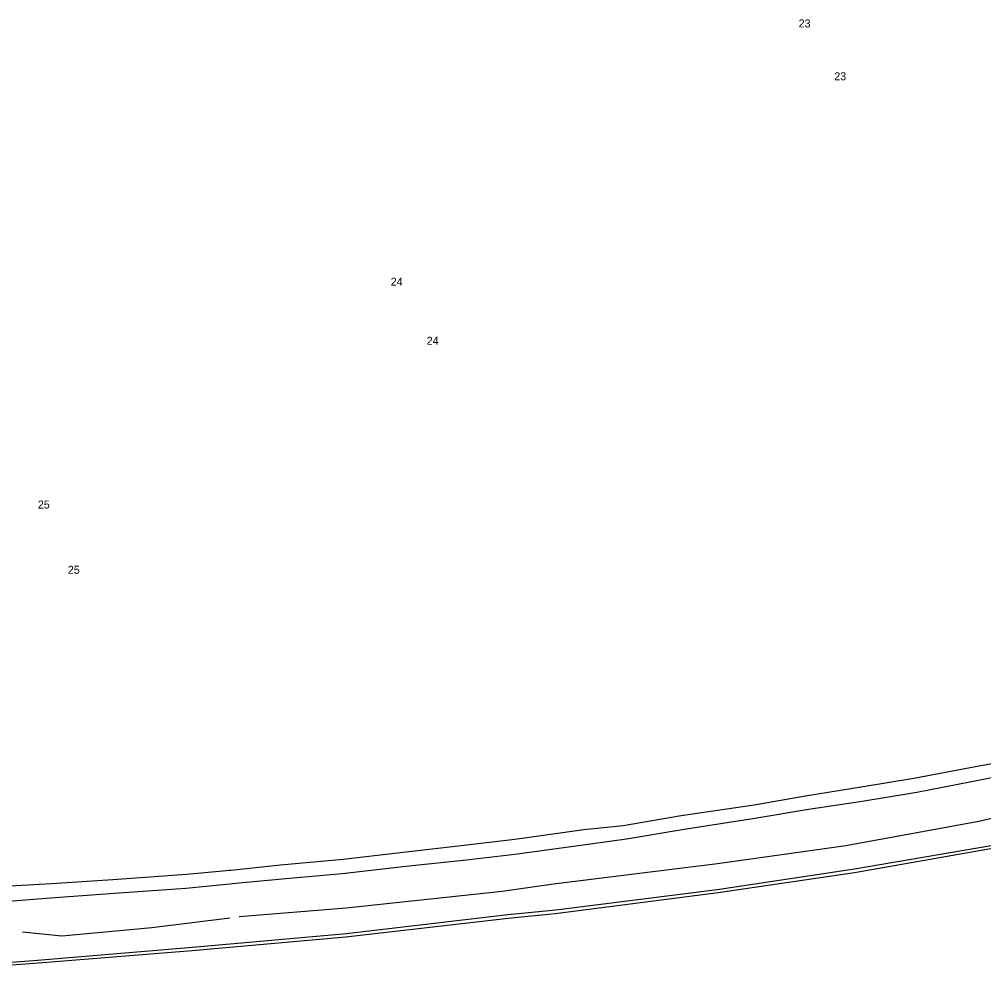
# Model space of a CAD drawing. Extents: x -540150 to -533593, y -1185082 to -1180066.
# Drawn here: x -536313 to -536102, y -1180465.2 to -1180256.3 of the extents above; entities that cross this region are included whole.
import ezdxf

# ---------------------------------------------------------------- set-up
doc = ezdxf.new("R2010")
doc.units = 0
doc.layers.add('Vrstva 14', color=7, linetype='Continuous')

msp = doc.modelspace()

# ---------------------------------------------------------------- linework, layer by layer
at = {"layer": 'Vrstva 14'}
for p, q in [((-536103.11, -1180431.78), (-536073.53, -1180424.83)), ((-536132.22, -1180437.06), (-536103.11, -1180431.78)), ((-536160.25, -1180441), (-536132.22, -1180437.06)), ((-536130.33, -1180443.01), (-536100.14, -1180437.68)), ((-536130.27, -1180442.2), (-536100.43, -1180437.09)), ((-536196.11, -1180445.49), (-536160.25, -1180441)), ((-536160.35, -1180446.69), (-536130.27, -1180442.2)), ((-536160.14, -1180447.37), (-536130.33, -1180443.01)), ((-536207.38, -1180447.06), (-536196.11, -1180445.49)), ((-536241.47, -1180450.7), (-536207.38, -1180447.06)), ((-536195.73, -1180451.99), (-536160.14, -1180447.37)), ((-536195.64, -1180451.17), (-536160.35, -1180446.69)), ((-536264.89, -1180452.66), (-536241.47, -1180450.7)), ((-536241.4, -1180456.37), (-536206.14, -1180452.19)), ((-536206.14, -1180452.19), (-536195.64, -1180451.17)), ((-536206.07, -1180453.03), (-536195.73, -1180451.99)), ((-536283.99, -1180455.02), (-536266.88, -1180452.92)), ((-536241.52, -1180457.05), (-536206.07, -1180453.03)), ((-536312.27, -1180456.01), (-536303.67, -1180456.83)), ((-536303.67, -1180456.83), (-536283.99, -1180455.02)), ((-536275.08, -1180459.35), (-536241.4, -1180456.37)), ((-536275.18, -1180460.04), (-536241.52, -1180457.05)), ((-536309.88, -1180462.28), (-536275.08, -1180459.35)), ((-536309.61, -1180462.85), (-536275.18, -1180460.04)), ((-536343.63, -1180464.75), (-536309.88, -1180462.28)), ((-536343.01, -1180465.15), (-536309.61, -1180462.85))]:
    msp.add_line(p, q, dxfattribs=at)
for points in [[(-536093.89, -1180418.05), (-536105.02, -1180420.09)], [(-536105.02, -1180420.09), (-536117.3, -1180422.45)], [(-536104.71, -1180423.1), (-536093.55, -1180420.9)], [(-536117.3, -1180422.45), (-536128.82, -1180424.3)], [(-536116.64, -1180425.42), (-536104.71, -1180423.1)], [(-536128.82, -1180424.3), (-536141.01, -1180426.31)], [(-536141.01, -1180426.31), (-536152.24, -1180428.25)], [(-536128.6, -1180427.42), (-536116.64, -1180425.42)], [(-536152.24, -1180428.25), (-536168.2, -1180430.6)], [(-536152.13, -1180431.1), (-536140.35, -1180429.14)], [(-536140.35, -1180429.14), (-536128.6, -1180427.42)], [(-536168.2, -1180430.6), (-536180.92, -1180432.78)], [(-536167.98, -1180433.6), (-536152.13, -1180431.1)], [(-536189.52, -1180433.7), (-536204.57, -1180435.76)], [(-536180.92, -1180432.78), (-536189.52, -1180433.7)], [(-536180.16, -1180435.65), (-536167.98, -1180433.6)], [(-536204.57, -1180435.76), (-536215.1, -1180437.01)], [(-536189.64, -1180436.98), (-536180.16, -1180435.65)], [(-536215.1, -1180437.01), (-536228.98, -1180438.66)], [(-536203.97, -1180438.89), (-536189.64, -1180436.98)], [(-536228.98, -1180438.66), (-536242.16, -1180440.14)], [(-536215.13, -1180440.25), (-536203.97, -1180438.89)], [(-536255.86, -1180441.37), (-536266.72, -1180442.55), (-536267.12, -1180442.59), (-536268.41, -1180442.73)], [(-536242.16, -1180440.14), (-536255.86, -1180441.37)], [(-536242.33, -1180443.19), (-536228.43, -1180441.65)], [(-536228.43, -1180441.65), (-536215.13, -1180440.25)], [(-536276.41, -1180443.47), (-536292.49, -1180444.61)], [(-536268.41, -1180442.73), (-536276.41, -1180443.47)], [(-536255.5, -1180444.4), (-536242.33, -1180443.19)], [(-536305.93, -1180445.48), (-536317.67, -1180446.17)], [(-536292.49, -1180444.61), (-536305.93, -1180445.48)], [(-536276.52, -1180446.43), (-536268.45, -1180445.6)], [(-536268.45, -1180445.6), (-536266.82, -1180445.45), (-536266.42, -1180445.42), (-536255.5, -1180444.4)], [(-536306.12, -1180448.53), (-536292.16, -1180447.55)], [(-536292.16, -1180447.55), (-536276.52, -1180446.43)], [(-536317.24, -1180449.39), (-536306.12, -1180448.53)]]:
    msp.add_lwpolyline(points, dxfattribs=at)

# ---------------------------------------------------------------- texts
for s, p in [('23', (-536142.52, -1180258.07)), ('23', (-536134.72, -1180269.64)), ('24', (-536231.72, -1180314.58)), ('24', (-536223.87, -1180327.52)), ('25', (-536308.9, -1180363.36)), ('25', (-536302.34, -1180377.64))]:
    msp.add_text(s, height=1.75, dxfattribs=at).set_placement(p)

doc.saveas('drawing.dxf')
